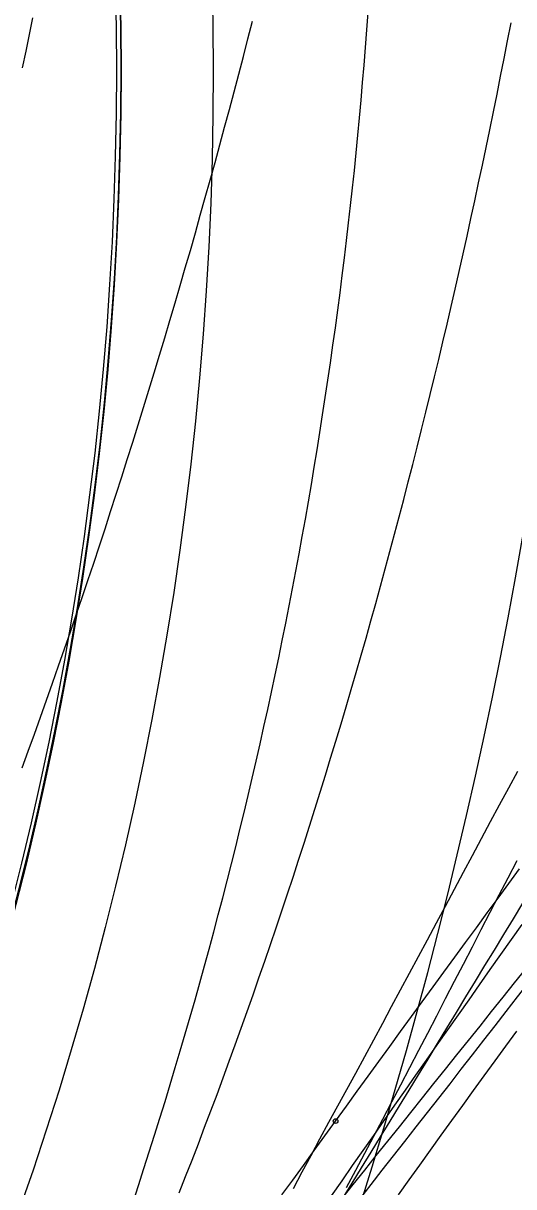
# Model space of a CAD drawing. Extents: x -14 to 1565148, y -25 to 642856.
# Drawn here: x 1564893.55 to 1564902.42, y 636464.92 to 636485.96 of the extents above; entities that cross this region are included whole.
import ezdxf

# ---------------------------------------------------------------- set-up
doc = ezdxf.new("R2010")
doc.units = 0
for name, color, linetype in [('DR_P_Headwall', 7, 'Continuous'), ('GE_P_Driveway_CL', 7, 'Continuous'), ('GE_X_Alignment', 7, 'Continuous'), ('MT_P_Drums', 7, 'Continuous'), ('PM_P_Edge_Line', 7, 'Continuous'), ('PV_P_EOP', 7, 'Continuous'), ('PV_X_EOP', 7, 'Continuous'), ('TR_Turning_Path25', 7, 'Continuous'), ('TR_Turning_Path27', 7, 'Continuous'), ('TR_Turning_Path28', 7, 'Continuous'), ('TR_Turning_Path28 - Copy-1', 7, 'Continuous')]:
    doc.layers.add(name, color=color, linetype=linetype)

msp = doc.modelspace()

# ---------------------------------------------------------------- linework, layer by layer
at = {"layer": 'DR_P_Headwall'}
for points in [[(1564899.399, 636464.905), (1564899.564, 636465.213), (1564899.728, 636465.522), (1564899.892, 636465.831), (1564900.055, 636466.141), (1564900.218, 636466.452), (1564900.381, 636466.762), (1564900.543, 636467.073), (1564900.705, 636467.385), (1564900.867, 636467.696), (1564901.028, 636468.008), (1564901.189, 636468.32), (1564901.351, 636468.632), (1564901.512, 636468.944), (1564901.673, 636469.257), (1564901.834, 636469.569), (1564901.995, 636469.881), (1564902.157, 636470.193), (1564902.318, 636470.505), (1564902.48, 636470.817)], [(1564899.324, 636464.7), (1564899.497, 636464.979), (1564899.669, 636465.259), (1564899.84, 636465.539), (1564900.012, 636465.819), (1564900.184, 636466.1), (1564900.355, 636466.38), (1564900.527, 636466.661), (1564900.698, 636466.942), (1564900.87, 636467.223), (1564901.041, 636467.505), (1564901.213, 636467.786), (1564901.384, 636468.068), (1564901.556, 636468.35), (1564901.727, 636468.632), (1564901.899, 636468.914), (1564902.07, 636469.196), (1564902.242, 636469.479), (1564902.414, 636469.761), (1564902.586, 636470.044)]]:
    msp.add_lwpolyline(points, dxfattribs=at)
msp.add_arc((1564621.877, 636629.939), 327.889, 325.51254, 333.71205, dxfattribs=at)
at = {"layer": 'GE_P_Driveway_CL'}
for start, end in [(360, 269.30622), (360, 269.30622), (269.30622, 360), (269.30622, 360)]:
    msp.add_arc((1564834.986, 636485.101), 60.333, start, end, dxfattribs=at)
at = {"layer": 'GE_X_Alignment'}
msp.add_circle((1564834.986, 636485.101), 60.25, dxfattribs=at)
at = {"layer": 'MT_P_Drums'}
for points in [[(1564899.199, 636466.104), (1564899.395, 636466.374), (1564899.591, 636466.645), (1564899.787, 636466.915), (1564899.983, 636467.184), (1564900.179, 636467.454), (1564900.375, 636467.724), (1564900.571, 636467.993), (1564900.767, 636468.262), (1564900.963, 636468.53), (1564901.159, 636468.799), (1564901.355, 636469.067), (1564901.55, 636469.334), (1564901.745, 636469.601), (1564901.941, 636469.868), (1564902.136, 636470.134), (1564902.33, 636470.4), (1564902.525, 636470.665)], [(1564899.124, 636464.752), (1564899.315, 636465.025), (1564899.506, 636465.298), (1564899.697, 636465.571), (1564899.888, 636465.844), (1564900.079, 636466.117), (1564900.271, 636466.39), (1564900.462, 636466.663), (1564900.653, 636466.935), (1564900.845, 636467.208), (1564901.037, 636467.481), (1564901.228, 636467.753), (1564901.42, 636468.026), (1564901.612, 636468.298), (1564901.804, 636468.57), (1564901.996, 636468.843), (1564902.189, 636469.115), (1564902.381, 636469.387), (1564902.574, 636469.659)], [(1564898.229, 636464.768), (1564898.423, 636465.035), (1564898.617, 636465.303), (1564898.811, 636465.57), (1564899.005, 636465.837), (1564899.199, 636466.104)]]:
    msp.add_lwpolyline(points, dxfattribs=at)
msp.add_circle((1564899.199, 636466.104), 0.0417, dxfattribs=at)
msp.add_circle((1564899.199, 636466.104), 0.0417, dxfattribs=at)
msp.add_arc((1565680.816, 635918.958), 950.13, 143.371986, 145.514886, dxfattribs=at)
at = {"layer": 'PM_P_Edge_Line'}
msp.add_lwpolyline([(1564898.437, 636464.885), (1564898.597, 636465.183), (1564898.757, 636465.482), (1564898.917, 636465.782), (1564899.078, 636466.081), (1564899.24, 636466.378), (1564899.402, 636466.675), (1564899.565, 636466.973), (1564899.727, 636467.272), (1564899.889, 636467.571), (1564900.051, 636467.872), (1564900.212, 636468.173), (1564900.374, 636468.475), (1564900.536, 636468.777), (1564900.698, 636469.081), (1564900.861, 636469.384), (1564901.023, 636469.688), (1564901.185, 636469.992), (1564901.348, 636470.297), (1564901.511, 636470.602), (1564901.674, 636470.907), (1564901.837, 636471.212), (1564902.001, 636471.518), (1564902.165, 636471.823), (1564902.329, 636472.129), (1564902.494, 636472.434)], dxfattribs=at)
msp.add_arc((1565082.945, 636369.665), 203.534, 141.93819, 152.59116, dxfattribs=at)
at = {"layer": 'PV_P_EOP'}
for radius in [62, 60.333, 60.25]:
    msp.add_circle((1564834.986, 636485.101), radius, dxfattribs=at)
for radius in [82.5, 82]:
    msp.add_arc((1564834.986, 636485.101), radius, 315.38222, 5.72699, dxfattribs=at)
at = {"layer": 'PV_X_EOP'}
msp.add_arc((1564834.986, 636485.101), 80, 315.38222, 5.72699, dxfattribs=at)
at = {"layer": 'TR_Turning_Path25'}
msp.add_lwpolyline([(1564900.334, 636464.769), (1564900.527, 636465.039), (1564900.72, 636465.308), (1564900.914, 636465.578), (1564901.108, 636465.847), (1564901.303, 636466.116), (1564901.498, 636466.385), (1564901.693, 636466.654), (1564901.888, 636466.923), (1564902.084, 636467.191), (1564902.279, 636467.46), (1564902.476, 636467.728)], dxfattribs=at)
msp.add_arc((1564634.809, 636643.222), 324.972, 316.17032, 330.27877, dxfattribs=at)
at = {"layer": 'TR_Turning_Path27'}
for points in [[(1564899.31, 636464.699), (1564899.518, 636464.959), (1564899.727, 636465.219), (1564899.935, 636465.48), (1564900.143, 636465.74), (1564900.352, 636466), (1564900.56, 636466.261), (1564900.769, 636466.521), (1564900.977, 636466.781), (1564901.186, 636467.042), (1564901.394, 636467.302), (1564901.603, 636467.562), (1564901.811, 636467.822), (1564902.02, 636468.083), (1564902.228, 636468.343), (1564902.437, 636468.603), (1564902.645, 636468.864), (1564902.854, 636469.124), (1564903.062, 636469.384), (1564903.271, 636469.644), (1564903.479, 636469.905)], [(1564899.635, 636464.694), (1564899.84, 636464.955), (1564900.044, 636465.215), (1564900.248, 636465.476), (1564900.452, 636465.736), (1564900.656, 636465.997), (1564900.86, 636466.258), (1564901.064, 636466.519), (1564901.268, 636466.78), (1564901.472, 636467.041), (1564901.675, 636467.303), (1564901.878, 636467.564), (1564902.082, 636467.826), (1564902.285, 636468.087), (1564902.488, 636468.349), (1564902.691, 636468.61), (1564902.893, 636468.872), (1564903.096, 636469.134), (1564903.299, 636469.396), (1564903.501, 636469.658)]]:
    msp.add_lwpolyline(points, dxfattribs=at)
msp.add_arc((1564317.874, 636921.747), 743.825, 317.658922, 322.32653, dxfattribs=at)
at = {"layer": 'TR_Turning_Path28'}
for points in [[(1564893.529, 636472.489), (1564893.641, 636472.795), (1564893.753, 636473.101), (1564893.863, 636473.408), (1564893.973, 636473.716), (1564894.082, 636474.024), (1564894.19, 636474.333), (1564894.298, 636474.642), (1564894.405, 636474.951), (1564894.511, 636475.261), (1564894.616, 636475.571), (1564894.721, 636475.882), (1564894.825, 636476.193), (1564894.928, 636476.504), (1564895.03, 636476.816), (1564895.132, 636477.128), (1564895.233, 636477.44), (1564895.334, 636477.753), (1564895.433, 636478.066), (1564895.532, 636478.38), (1564895.63, 636478.693), (1564895.728, 636479.008), (1564895.824, 636479.322), (1564895.92, 636479.637), (1564896.016, 636479.952), (1564896.11, 636480.267), (1564896.204, 636480.583), (1564896.298, 636480.899), (1564896.39, 636481.216), (1564896.482, 636481.532), (1564896.573, 636481.849), (1564896.664, 636482.167), (1564896.753, 636482.484), (1564896.843, 636482.802), (1564896.931, 636483.12), (1564897.019, 636483.439), (1564897.106, 636483.757), (1564897.192, 636484.076), (1564897.278, 636484.395), (1564897.363, 636484.715), (1564897.448, 636485.035), (1564897.532, 636485.355), (1564897.615, 636485.675), (1564897.697, 636485.995)], [(1564895.536, 636464.638), (1564895.635, 636464.941), (1564895.733, 636465.244), (1564895.831, 636465.548), (1564895.927, 636465.851), (1564896.022, 636466.156), (1564896.116, 636466.46), (1564896.209, 636466.765), (1564896.3, 636467.07), (1564896.391, 636467.375), (1564896.481, 636467.681), (1564896.569, 636467.987), (1564896.657, 636468.294), (1564896.743, 636468.601), (1564896.828, 636468.908), (1564896.912, 636469.215), (1564896.995, 636469.523), (1564897.077, 636469.831), (1564897.158, 636470.139), (1564897.237, 636470.448), (1564897.316, 636470.756), (1564897.393, 636471.065), (1564897.469, 636471.375), (1564897.545, 636471.685), (1564897.619, 636471.994), (1564897.692, 636472.305), (1564897.764, 636472.615), (1564897.834, 636472.926), (1564897.904, 636473.237), (1564897.972, 636473.548), (1564898.04, 636473.859), (1564898.106, 636474.171), (1564898.171, 636474.483), (1564898.235, 636474.795), (1564898.298, 636475.108), (1564898.36, 636475.42), (1564898.421, 636475.733), (1564898.48, 636476.046), (1564898.539, 636476.359), (1564898.596, 636476.673), (1564898.652, 636476.986), (1564898.707, 636477.3), (1564898.761, 636477.614), (1564898.814, 636477.929), (1564898.865, 636478.243), (1564898.916, 636478.558), (1564898.965, 636478.872), (1564899.013, 636479.187), (1564899.061, 636479.502), (1564899.107, 636479.818), (1564899.151, 636480.133), (1564899.195, 636480.449), (1564899.238, 636480.765), (1564899.279, 636481.081), (1564899.319, 636481.397), (1564899.359, 636481.713), (1564899.397, 636482.029), (1564899.434, 636482.346), (1564899.469, 636482.662), (1564899.504, 636482.979), (1564899.538, 636483.296), (1564899.57, 636483.613), (1564899.601, 636483.93), (1564899.631, 636484.247), (1564899.66, 636484.565), (1564899.688, 636484.882), (1564899.715, 636485.2), (1564899.74, 636485.517), (1564899.764, 636485.835), (1564899.788, 636486.153)]]:
    msp.add_lwpolyline(points, dxfattribs=at)
msp.add_arc((1564811.297, 636492.463), 92.643, 332.0438, 1.05959, dxfattribs=at)
at = {"layer": 'TR_Turning_Path28 - Copy-1'}
for points in [[(1564893.539, 636485.152), (1564893.602, 636485.453), (1564893.664, 636485.754), (1564893.726, 636486.056)], [(1564896.372, 636464.807), (1564896.488, 636465.102), (1564896.604, 636465.398), (1564896.718, 636465.694), (1564896.831, 636465.991), (1564896.944, 636466.289), (1564897.056, 636466.587), (1564897.167, 636466.886), (1564897.277, 636467.185), (1564897.386, 636467.485), (1564897.494, 636467.786), (1564897.601, 636468.087), (1564897.708, 636468.388), (1564897.814, 636468.691), (1564897.918, 636468.993), (1564898.022, 636469.297), (1564898.125, 636469.601), (1564898.228, 636469.905), (1564898.329, 636470.21), (1564898.43, 636470.515), (1564898.529, 636470.821), (1564898.628, 636471.127), (1564898.726, 636471.434), (1564898.823, 636471.741), (1564898.92, 636472.049), (1564899.015, 636472.357), (1564899.11, 636472.666), (1564899.204, 636472.975), (1564899.297, 636473.285), (1564899.389, 636473.595), (1564899.481, 636473.905), (1564899.571, 636474.216), (1564899.661, 636474.527), (1564899.75, 636474.839), (1564899.838, 636475.151), (1564899.925, 636475.463), (1564900.012, 636475.776), (1564900.098, 636476.089), (1564900.182, 636476.403), (1564900.267, 636476.717), (1564900.35, 636477.031), (1564900.432, 636477.346), (1564900.514, 636477.661), (1564900.595, 636477.977), (1564900.675, 636478.292), (1564900.755, 636478.609), (1564900.833, 636478.925), (1564900.911, 636479.242), (1564900.988, 636479.559), (1564901.064, 636479.876), (1564901.14, 636480.194), (1564901.215, 636480.512), (1564901.289, 636480.831), (1564901.362, 636481.149), (1564901.434, 636481.468), (1564901.506, 636481.788), (1564901.577, 636482.107), (1564901.647, 636482.427), (1564901.717, 636482.747), (1564901.786, 636483.068), (1564901.854, 636483.388), (1564901.921, 636483.709), (1564901.987, 636484.03), (1564902.053, 636484.352), (1564902.118, 636484.674), (1564902.183, 636484.996), (1564902.246, 636485.318), (1564902.309, 636485.64), (1564902.372, 636485.963)]]:
    msp.add_lwpolyline(points, dxfattribs=at)
msp.add_arc((1564833.218, 636485.668), 76.862, 280.40777, 7.27378, dxfattribs=at)

doc.saveas('drawing.dxf')
